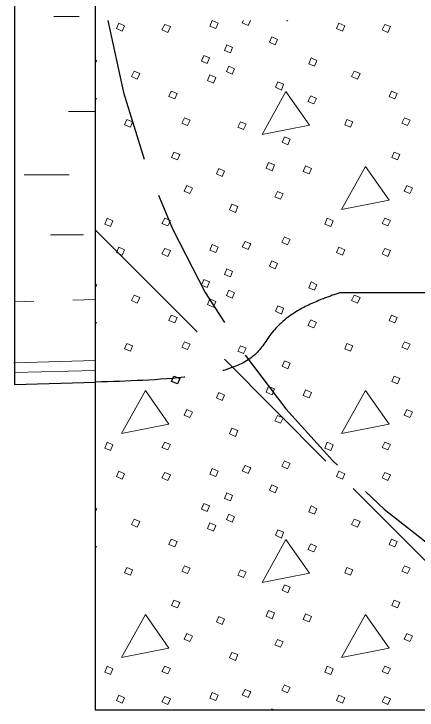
# Model space of a CAD drawing. Extents: x 1036.7 to 1070.7, y 883.9 to 905.9.
# Drawn here: x 1045.516 to 1046.559, y 887.577 to 889.378 of the extents above; entities that cross this region are included whole.
import ezdxf

# ---------------------------------------------------------------- set-up
doc = ezdxf.new("R2010")
doc.units = 0
doc.header["$LTSCALE"] = 0.062
doc.linetypes.add('LONG_DASHED', pattern=[7.5, 6, -1.5])
doc.layers.add('1', color=7, linetype='Continuous', lineweight=13)

msp = doc.modelspace()

# ---------------------------------------------------------------- linework, layer by layer
at = {"layer": '1', "lineweight": 25}
for p, q in [((1045.51733, 891.025), (1045.51733, 888.41958)), ((1045.51733, 888.41958), (1045.72733, 888.42542))]:
    msp.add_line(p, q, dxfattribs=at)
at = {"layer": '1'}
for p, q in [((1045.61892, 889.37167), (1045.68483, 889.37167)), ((1045.65742, 889.12592), (1045.72733, 889.12592)), ((1045.54192, 888.962), (1045.65917, 888.962)), ((1045.61067, 888.80642), (1045.69575, 888.80642)), ((1045.51733, 888.63342), (1045.56725, 888.63483)), ((1045.66817, 888.63758), (1045.72733, 888.63925)), ((1045.51575, 888.47525), (1045.72575, 888.48108)), ((1045.51642, 888.44992), (1045.72642, 888.45575)), ((1046.18142, 887.57667), (1046.18292, 887.58017)), ((1046.18292, 887.58017), (1046.19042, 887.57667))]:
    msp.add_line(p, q, dxfattribs=at)
at = {"layer": '1', "linetype": 'LONG_DASHED', "lineweight": 25}
for p, q in [((1045.72733, 888.81858), (1046.9655, 887.57667)), ((1049.935, 888.65658), (1046.35942, 888.65658))]:
    msp.add_line(p, q, dxfattribs=at)
at = {"layer": '1', "lineweight": 25}
msp.add_lwpolyline([(1047.83117, 887.57667), (1045.72733, 887.57667), (1045.72733, 891.87417)], dxfattribs=at)
at = {"layer": '1'}
for points in [[(1045.78708, 889.35417), (1045.80208, 889.34717), (1045.79608, 889.33317), (1045.78108, 889.34017)], [(1045.906, 889.35117), (1045.921, 889.34517), (1045.914, 889.33017), (1045.899, 889.33717)], [(1046.029, 889.36117), (1046.044, 889.35417), (1046.038, 889.34017), (1046.023, 889.34617)], [(1046.35683, 889.35417), (1046.37183, 889.34717), (1046.36583, 889.33317), (1046.35083, 889.34017)], [(1046.47575, 889.35117), (1046.49075, 889.34517), (1046.48375, 889.33017), (1046.46875, 889.33717)], [(1046.18292, 889.31917), (1046.19792, 889.31217), (1046.19192, 889.29817), (1046.17692, 889.30517)], [(1046.06692, 889.29817), (1046.08192, 889.29117), (1046.07592, 889.27717), (1046.06092, 889.28317)], [(1046.007, 889.27017), (1046.022, 889.26417), (1046.016, 889.25017), (1046.001, 889.25617)], [(1046.28483, 889.26417), (1046.29983, 889.25717), (1046.29383, 889.24317), (1046.27883, 889.24917)], [(1046.07192, 889.24317), (1046.08692, 889.23625), (1046.08092, 889.22225), (1046.06592, 889.22925)], [(1045.82708, 889.23025), (1045.84208, 889.22425), (1045.83508, 889.20925), (1045.82008, 889.21625)], [(1046.023, 889.22025), (1046.038, 889.21325), (1046.032, 889.19925), (1046.017, 889.20625)], [(1046.39683, 889.23025), (1046.41175, 889.22425), (1046.40475, 889.20925), (1046.38983, 889.21625)], [(1046.19892, 889.20225), (1046.21392, 889.19625), (1046.20792, 889.18125), (1046.19292, 889.18825)], [(1045.923, 889.17825), (1045.938, 889.17225), (1045.932, 889.15825), (1045.917, 889.16425)], [(1046.21992, 889.17725), (1046.15792, 889.06633), (1046.28083, 889.09025)], [(1046.28383, 889.16625), (1046.29883, 889.15925), (1046.29183, 889.14525), (1046.27683, 889.15125)], [(1046.49275, 889.17825), (1046.50775, 889.17225), (1046.50175, 889.15825), (1046.48675, 889.16425)], [(1045.80808, 889.10525), (1045.82308, 889.09925), (1045.81708, 889.08533), (1045.80208, 889.09125)], [(1045.957, 889.10925), (1045.972, 889.10325), (1045.965, 889.08925), (1045.95, 889.09525)], [(1046.10192, 889.09925), (1046.11692, 889.09325), (1046.10992, 889.07933), (1046.09492, 889.08533)], [(1046.37783, 889.10525), (1046.39283, 889.09925), (1046.38683, 889.08533), (1046.37183, 889.09125)], [(1046.52675, 889.10925), (1046.54175, 889.10325), (1046.53475, 889.08925), (1046.51975, 889.09525)], [(1046.21592, 889.06033), (1046.23083, 889.05433), (1046.22492, 889.03933), (1046.20992, 889.04633)], [(1045.93, 889.02033), (1045.945, 889.01433), (1045.939, 889.00033), (1045.924, 889.00633)], [(1046.49975, 889.02033), (1046.51475, 889.01433), (1046.50875, 889.00033), (1046.49375, 889.00633)], [(1046.17492, 888.99333), (1046.18992, 888.98733), (1046.18392, 888.97233), (1046.16892, 888.97933)], [(1046.27083, 888.98533), (1046.28583, 888.97833), (1046.27983, 888.96433), (1046.26483, 888.97033)], [(1046.42575, 888.98333), (1046.36383, 888.87242), (1046.48675, 888.89642)], [(1046.046, 888.97833), (1046.06092, 888.97133), (1046.05492, 888.95733), (1046.04, 888.96433)], [(1045.963, 888.93442), (1045.978, 888.92742), (1045.971, 888.91342), (1045.956, 888.91942)], [(1046.53275, 888.93442), (1046.54775, 888.92742), (1046.54075, 888.91342), (1046.52575, 888.91942)], [(1046.19792, 888.91842), (1046.21292, 888.91242), (1046.20592, 888.89842), (1046.19092, 888.90442)], [(1046.07992, 888.88542), (1046.09492, 888.87942), (1046.08892, 888.86442), (1046.07392, 888.87142)], [(1045.75708, 888.84942), (1045.77208, 888.84242), (1045.76608, 888.82842), (1045.75108, 888.83442)], [(1045.906, 888.84942), (1045.921, 888.84342), (1045.914, 888.82942), (1045.899, 888.83542)], [(1046.32683, 888.84942), (1046.34183, 888.84242), (1046.33583, 888.82842), (1046.32083, 888.83442)], [(1046.47575, 888.84942), (1046.49075, 888.84342), (1046.48375, 888.82942), (1046.46875, 888.83542)], [(1046.11392, 888.7895), (1046.12892, 888.7835), (1046.12192, 888.7685), (1046.10692, 888.7755)], [(1046.21592, 888.80142), (1046.23083, 888.7945), (1046.22392, 888.7805), (1046.20892, 888.7875)], [(1045.78708, 888.7745), (1045.80208, 888.7675), (1045.79608, 888.7535), (1045.78108, 888.7605)], [(1045.906, 888.7715), (1045.921, 888.7655), (1045.914, 888.7505), (1045.899, 888.7575)], [(1046.029, 888.7815), (1046.044, 888.7745), (1046.038, 888.7605), (1046.023, 888.7665)], [(1046.35683, 888.7745), (1046.37183, 888.7675), (1046.36583, 888.7535), (1046.35083, 888.7605)], [(1046.47575, 888.7715), (1046.49075, 888.7655), (1046.48375, 888.7505), (1046.46875, 888.7575)], [(1046.18292, 888.7395), (1046.19792, 888.7325), (1046.19192, 888.7185), (1046.17692, 888.7255)], [(1046.06692, 888.7185), (1046.08192, 888.7115), (1046.07592, 888.6975), (1046.06092, 888.7035)], [(1046.007, 888.6905), (1046.022, 888.6845), (1046.016, 888.6705), (1046.001, 888.6765)], [(1046.28483, 888.6845), (1046.29983, 888.6775), (1046.29383, 888.6635), (1046.27883, 888.6695)], [(1046.07192, 888.6635), (1046.08692, 888.65658), (1046.08092, 888.64258), (1046.06592, 888.64958)], [(1045.82708, 888.65058), (1045.84208, 888.64458), (1045.83508, 888.62958), (1045.82008, 888.63658)], [(1046.39683, 888.65058), (1046.41175, 888.64458), (1046.40475, 888.62958), (1046.38983, 888.63658)], [(1046.023, 888.64058), (1046.038, 888.63358), (1046.032, 888.61958), (1046.017, 888.62658)], [(1046.19892, 888.62258), (1046.21392, 888.61658), (1046.20792, 888.60158), (1046.19292, 888.60858)], [(1045.923, 888.59858), (1045.938, 888.59258), (1045.932, 888.57858), (1045.917, 888.58458)], [(1046.49275, 888.59858), (1046.50775, 888.59258), (1046.50175, 888.57858), (1046.48675, 888.58458)], [(1046.28383, 888.58658), (1046.29883, 888.57958), (1046.29183, 888.56558), (1046.27683, 888.57158)], [(1045.80808, 888.52558), (1045.82308, 888.51958), (1045.81708, 888.50567), (1045.80208, 888.51167)], [(1045.957, 888.52958), (1045.972, 888.52358), (1045.965, 888.50967), (1045.95, 888.51558)], [(1046.10192, 888.51958), (1046.11692, 888.51358), (1046.10992, 888.49967), (1046.09492, 888.50567)], [(1046.37783, 888.52558), (1046.39283, 888.51958), (1046.38683, 888.50567), (1046.37183, 888.51167)], [(1046.52675, 888.52958), (1046.54175, 888.52358), (1046.53475, 888.50967), (1046.51975, 888.51558)], [(1046.21592, 888.48067), (1046.23083, 888.47467), (1046.22492, 888.45967), (1046.20992, 888.46667)], [(1046.49975, 888.44067), (1046.51475, 888.43467), (1046.50875, 888.42067), (1046.49375, 888.42667)], [(1046.17492, 888.41367), (1046.18992, 888.40767), (1046.18392, 888.39267), (1046.16892, 888.39967)], [(1045.85608, 888.40367), (1045.79408, 888.29275), (1045.917, 888.31675)], [(1046.046, 888.39867), (1046.06092, 888.39167), (1046.05492, 888.37767), (1046.04, 888.38467)], [(1046.27083, 888.40567), (1046.28583, 888.39867), (1046.27983, 888.38467), (1046.26483, 888.39067)], [(1046.42575, 888.40367), (1046.36383, 888.29275), (1046.48675, 888.31675)], [(1045.963, 888.35475), (1045.978, 888.34775), (1045.971, 888.33375), (1045.956, 888.33975)], [(1046.53275, 888.35475), (1046.54775, 888.34775), (1046.54075, 888.33375), (1046.52575, 888.33975)], [(1046.19792, 888.33875), (1046.21292, 888.33275), (1046.20592, 888.31875), (1046.19092, 888.32475)], [(1046.07992, 888.30575), (1046.09492, 888.29975), (1046.08892, 888.28475), (1046.07392, 888.29175)], [(1045.75708, 888.26975), (1045.77208, 888.26275), (1045.76608, 888.24875), (1045.75108, 888.25475)], [(1045.906, 888.26975), (1045.921, 888.26375), (1045.914, 888.24975), (1045.899, 888.25575)], [(1046.32683, 888.26975), (1046.34183, 888.26275), (1046.33583, 888.24875), (1046.32083, 888.25475)], [(1046.47575, 888.26975), (1046.49075, 888.26375), (1046.48375, 888.24975), (1046.46875, 888.25575)], [(1046.11392, 888.20983), (1046.12892, 888.20383), (1046.12192, 888.18883), (1046.10692, 888.19583)], [(1046.21592, 888.22175), (1046.23083, 888.21483), (1046.22392, 888.20083), (1046.20892, 888.20783)], [(1045.78708, 888.19483), (1045.80208, 888.18783), (1045.79608, 888.17383), (1045.78108, 888.18083)], [(1045.906, 888.19183), (1045.921, 888.18583), (1045.914, 888.17083), (1045.899, 888.17783)], [(1046.029, 888.20183), (1046.044, 888.19483), (1046.038, 888.18083), (1046.023, 888.18683)], [(1046.35683, 888.19483), (1046.37183, 888.18783), (1046.36583, 888.17383), (1046.35083, 888.18083)], [(1046.47575, 888.19183), (1046.49075, 888.18583), (1046.48375, 888.17083), (1046.46875, 888.17783)], [(1046.18292, 888.15983), (1046.19792, 888.15283), (1046.19192, 888.13883), (1046.17692, 888.14583)], [(1046.06692, 888.13883), (1046.08192, 888.13183), (1046.07592, 888.11783), (1046.06092, 888.12383)], [(1046.007, 888.11083), (1046.022, 888.10483), (1046.016, 888.09083), (1046.001, 888.09683)], [(1046.28483, 888.10483), (1046.29983, 888.09783), (1046.29383, 888.08383), (1046.27883, 888.08983)], [(1046.07192, 888.08383), (1046.08692, 888.07683), (1046.08092, 888.06292), (1046.06592, 888.06992)], [(1045.82708, 888.07092), (1045.84208, 888.06492), (1045.83508, 888.04992), (1045.82008, 888.05692)], [(1046.39683, 888.07092), (1046.41175, 888.06492), (1046.40475, 888.04992), (1046.38983, 888.05692)], [(1046.023, 888.06092), (1046.038, 888.05392), (1046.032, 888.03992), (1046.017, 888.04692)], [(1046.19892, 888.04292), (1046.21392, 888.03692), (1046.20792, 888.02192), (1046.19292, 888.02892)], [(1045.923, 888.01892), (1045.938, 888.01292), (1045.932, 887.99892), (1045.917, 888.00492)], [(1046.21992, 888.01792), (1046.15792, 887.907), (1046.28083, 887.931)], [(1046.49275, 888.01892), (1046.50775, 888.01292), (1046.50175, 887.99892), (1046.48675, 888.00492)], [(1046.28383, 888.00692), (1046.29883, 887.99992), (1046.29183, 887.98592), (1046.27683, 887.99192)], [(1045.80808, 887.94592), (1045.82308, 887.93992), (1045.81708, 887.926), (1045.80208, 887.932)], [(1045.957, 887.94992), (1045.972, 887.94392), (1045.965, 887.93), (1045.95, 887.93592)], [(1046.10192, 887.93992), (1046.11692, 887.93392), (1046.10992, 887.92), (1046.09492, 887.926)], [(1046.37783, 887.94592), (1046.39283, 887.93992), (1046.38683, 887.926), (1046.37183, 887.932)], [(1046.52675, 887.94992), (1046.54175, 887.94392), (1046.53475, 887.93), (1046.51975, 887.93592)], [(1046.21592, 887.901), (1046.23083, 887.895), (1046.22492, 887.88), (1046.20992, 887.887)], [(1045.93, 887.861), (1045.945, 887.855), (1045.939, 887.841), (1045.924, 887.847)], [(1046.49975, 887.861), (1046.51475, 887.855), (1046.50875, 887.841), (1046.49375, 887.847)], [(1046.17492, 887.834), (1046.18992, 887.828), (1046.18392, 887.813), (1046.16892, 887.82)], [(1045.85608, 887.824), (1045.79408, 887.71308), (1045.917, 887.73708)], [(1046.046, 887.819), (1046.06092, 887.812), (1046.05492, 887.798), (1046.04, 887.805)], [(1046.27083, 887.826), (1046.28583, 887.819), (1046.27983, 887.805), (1046.26483, 887.811)], [(1046.42575, 887.824), (1046.36383, 887.71308), (1046.48675, 887.73708)], [(1045.963, 887.77508), (1045.978, 887.76808), (1045.971, 887.75408), (1045.956, 887.76008)], [(1046.19792, 887.75908), (1046.21292, 887.75308), (1046.20592, 887.73908), (1046.19092, 887.74508)], [(1046.53275, 887.77508), (1046.54775, 887.76808), (1046.54075, 887.75408), (1046.52575, 887.76008)], [(1046.07992, 887.72608), (1046.09492, 887.72008), (1046.08892, 887.70508), (1046.07392, 887.71208)], [(1045.75708, 887.69008), (1045.77208, 887.68308), (1045.76608, 887.66908), (1045.75108, 887.67508)], [(1045.906, 887.69008), (1045.921, 887.68408), (1045.914, 887.67008), (1045.899, 887.67608)], [(1046.32683, 887.69008), (1046.34183, 887.68308), (1046.33583, 887.66908), (1046.32083, 887.67508)], [(1046.47575, 887.69008), (1046.49075, 887.68408), (1046.48375, 887.67008), (1046.46875, 887.67608)], [(1046.21592, 887.64217), (1046.23083, 887.63517), (1046.22392, 887.62117), (1046.20892, 887.62817)], [(1045.78708, 887.61517), (1045.80208, 887.60817), (1045.79608, 887.59417), (1045.78108, 887.60117)], [(1046.029, 887.62217), (1046.044, 887.61517), (1046.038, 887.60117), (1046.023, 887.60717)], [(1046.11392, 887.63017), (1046.12892, 887.62417), (1046.12192, 887.60917), (1046.10692, 887.61617)], [(1046.35683, 887.61517), (1046.37183, 887.60817), (1046.36583, 887.59417), (1046.35083, 887.60117)], [(1045.906, 887.61217), (1045.921, 887.60617), (1045.914, 887.59117), (1045.899, 887.59817)], [(1046.47575, 887.61217), (1046.49075, 887.60617), (1046.48375, 887.59117), (1046.46875, 887.59817)]]:
    msp.add_lwpolyline(points, close=True, dxfattribs=at)
for points in [[(1046.12808, 889.36133), (1046.12192, 889.34817), (1046.10692, 889.35517), (1046.11, 889.36133)], [(1046.2245, 889.36133), (1046.22392, 889.36017), (1046.22125, 889.36133)], [(1045.72733, 889.25842), (1045.73008, 889.25717), (1045.72733, 889.25075)], [(1045.72733, 889.16008), (1045.72908, 889.15925), (1045.72733, 889.15575)], [(1045.72733, 888.67875), (1045.73008, 888.6775), (1045.72733, 888.67108)], [(1045.72733, 888.58042), (1045.72908, 888.57958), (1045.72733, 888.57608)], [(1045.72733, 888.09908), (1045.73008, 888.09783), (1045.72733, 888.09142)], [(1045.72733, 888.00075), (1045.72908, 887.99992), (1045.72733, 887.99642)]]:
    msp.add_lwpolyline(points, dxfattribs=at)
at = {"layer": '1', "lineweight": 25}
msp.add_lwpolyline([(1045.93, 888.44067), (1045.945, 888.43467), (1045.939, 888.42067), (1045.924, 888.42667)], close=True, dxfattribs=at)
at = {"layer": '1', "linetype": 'LONG_DASHED', "lineweight": 25}
msp.add_ellipse((1047.87683, 889.72543), major_axis=(-2.14947, 0), ratio=0.999895, start_param=0.1702167, end_param=1.5495663, dxfattribs=at)
msp.add_spline([(1046.35942, 888.65658), (1046.31683, 888.64125), (1046.2495, 888.6095), (1046.18658, 888.55683), (1046.142, 888.49892), (1046.07025, 888.45942), (1045.9715, 888.43975), (1045.72733, 888.42542)], degree=3, dxfattribs=at)

doc.saveas('drawing.dxf')
